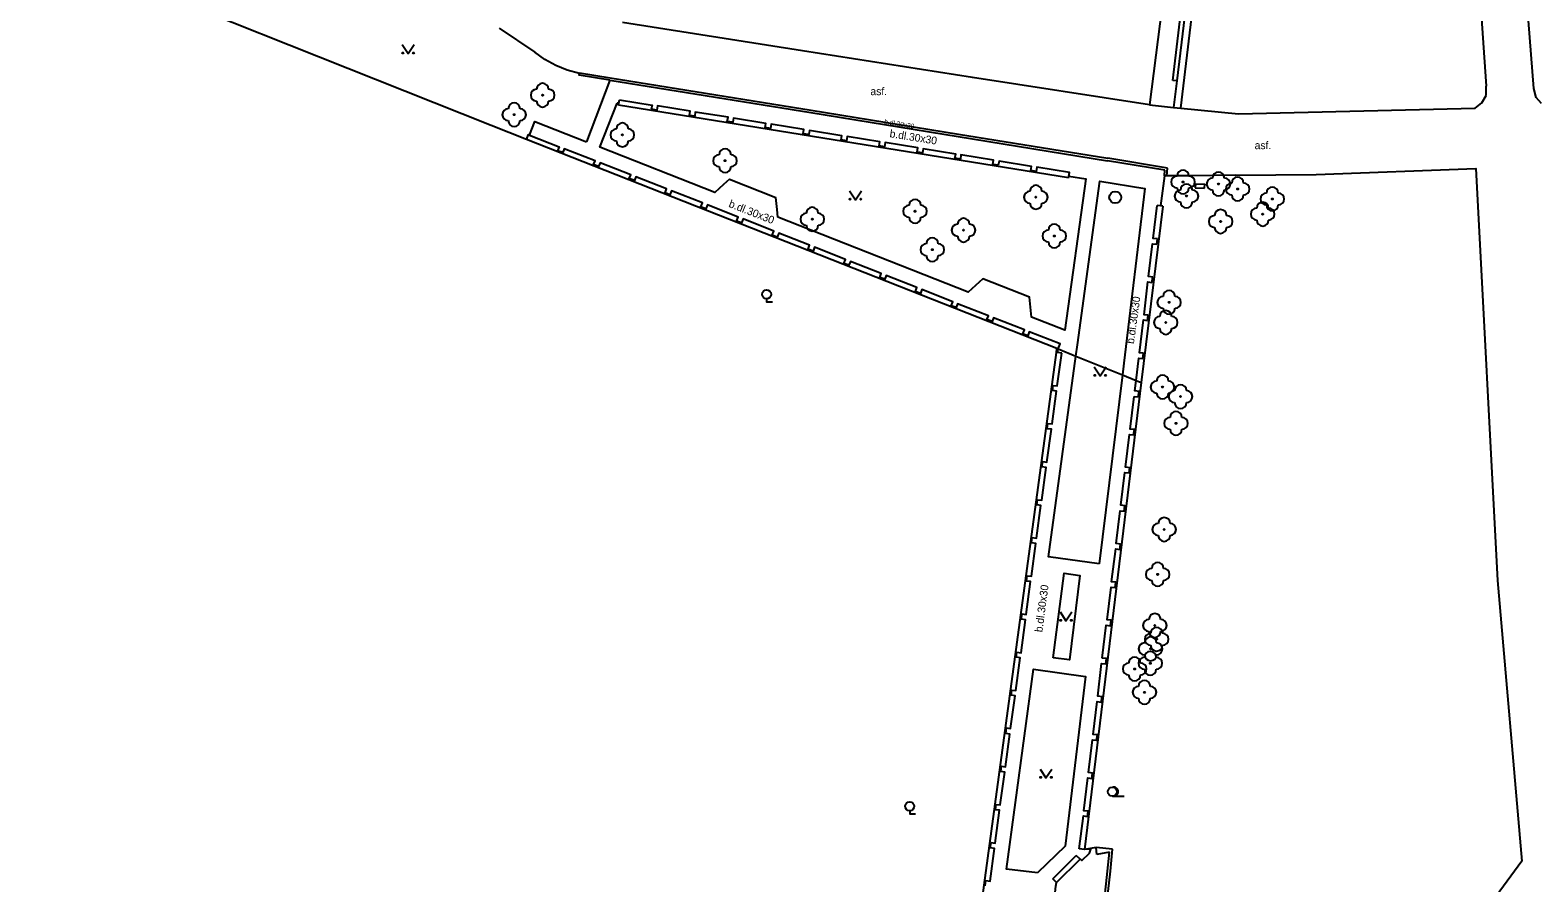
# Model space of a CAD drawing. Extents: x -599951 to -598963, y -1164095 to -1162939.
# Drawn here: x -599758.4 to -599631.7, y -1163447.8 to -1163376.2 of the extents above; entities that cross this region are included whole.
import ezdxf

# ---------------------------------------------------------------- set-up
doc = ezdxf.new("R2010")
doc.units = 0
for name, color, linetype in [('Level 1', 7, 'Continuous'), ('Level 11', 7, 'Continuous'), ('Level 22', 7, 'Continuous'), ('Level 24', 7, 'Continuous'), ('Level 27', 7, 'Continuous'), ('Level 36', 7, 'Continuous'), ('Level 40', 7, 'Continuous'), ('Level 51', 7, 'Continuous'), ('Level 54', 7, 'Continuous'), ('Level 7', 7, 'Continuous')]:
    doc.layers.add(name, color=color, linetype=linetype)

msp = doc.modelspace()

# ---------------------------------------------------------------- linework, layer by layer
at = {"layer": 'Level 1'}
for points in [[(-599672.12, -1163402.92), (-599672.03, -1163402.96), (-599670.53, -1163403.56)], [(-599670.53, -1163403.56), (-599666.62, -1163405.15)], [(-599666.62, -1163405.15), (-599665.46, -1163405.62)], [(-599665.46, -1163405.62), (-599665.03, -1163405.79)]]:
    msp.add_lwpolyline(points, dxfattribs=at)
at = {"layer": 'Level 11'}
for points in [[(-599664.35, -1163382.45), (-599679.22, -1163380.15), (-599693.5, -1163377.9), (-599708.64, -1163375.52)], [(-599712.27, -1163379.81), (-599713.28, -1163379.53), (-599714.25, -1163379.14), (-599715.17, -1163378.63), (-599716.02, -1163378.02)], [(-599709.72, -1163380.37), (-599712.29, -1163379.95), (-599712.27, -1163379.81), (-599712.26, -1163379.75)], [(-599712.26, -1163379.75), (-599709.69, -1163380.17), (-599692.77, -1163382.9), (-599680.39, -1163384.9), (-599667.84, -1163386.94)], [(-599709.72, -1163380.37), (-599711.68, -1163385.56)], [(-599709.72, -1163380.37), (-599692.8, -1163383.1), (-599680.42, -1163385.1)], [(-599699.64, -1163388.69), (-599700.14, -1163389.14), (-599700.89, -1163389.81), (-599710.56, -1163386), (-599709.1, -1163382.29)], [(-599708.95, -1163382.31), (-599709.1, -1163382.29)], [(-599708.97, -1163382.46), (-599708.95, -1163382.31), (-599708.9, -1163382.02)], [(-599708.9, -1163382.02), (-599706.16, -1163382.47), (-599706.22, -1163382.82)], [(-599664.35, -1163382.45), (-599662.32, -1163382.66), (-599661.7, -1163382.72), (-599656.85, -1163383.21), (-599636.97, -1163382.71)], [(-599671.14, -1163388.59), (-599671.11, -1163388.45), (-599671.06, -1163388.14), (-599673.8, -1163387.69), (-599673.86, -1163388.04), (-599674.31, -1163387.97), (-599674.25, -1163387.62), (-599676.99, -1163387.17), (-599677.05, -1163387.52), (-599677.5, -1163387.45), (-599677.44, -1163387.1), (-599680.19, -1163386.66), (-599680.24, -1163387.01), (-599680.69, -1163386.94), (-599680.63, -1163386.59), (-599683.37, -1163386.14), (-599683.43, -1163386.49), (-599683.88, -1163386.42), (-599683.82, -1163386.07), (-599686.56, -1163385.62), (-599686.62, -1163385.97), (-599687.06, -1163385.9), (-599687, -1163385.55), (-599689.75, -1163385.11), (-599689.8, -1163385.46), (-599690.25, -1163385.39), (-599690.19, -1163385.04), (-599692.93, -1163384.59), (-599692.99, -1163384.94), (-599693.45, -1163384.87), (-599693.39, -1163384.52), (-599696.14, -1163384.08), (-599696.19, -1163384.43), (-599696.64, -1163384.36), (-599696.58, -1163384.01), (-599699.32, -1163383.56), (-599699.38, -1163383.91), (-599699.83, -1163383.84), (-599699.77, -1163383.49), (-599702.52, -1163383.05), (-599702.57, -1163383.4), (-599703.02, -1163383.33), (-599702.96, -1163382.98), (-599705.71, -1163382.54), (-599705.76, -1163382.89), (-599706.22, -1163382.82)], [(-599716.71, -1163385.37), (-599716.54, -1163384.95), (-599716.46, -1163384.98), (-599713.97, -1163385.97), (-599714.1, -1163386.3)], [(-599716.46, -1163384.98), (-599716, -1163383.85), (-599711.68, -1163385.56)], [(-599672.03, -1163402.96), (-599671.86, -1163402.54), (-599674.45, -1163401.52), (-599674.58, -1163401.85), (-599674.99, -1163401.69), (-599674.86, -1163401.36), (-599677.45, -1163400.34), (-599677.57, -1163400.67), (-599678.01, -1163400.5), (-599677.88, -1163400.17), (-599680.47, -1163399.16), (-599680.6, -1163399.49), (-599681.01, -1163399.33), (-599680.88, -1163399), (-599683.47, -1163397.98), (-599683.59, -1163398.3), (-599684.02, -1163398.14), (-599683.89, -1163397.81), (-599686.47, -1163396.78), (-599686.6, -1163397.11), (-599687.02, -1163396.95), (-599686.89, -1163396.62), (-599689.48, -1163395.61), (-599689.61, -1163395.93), (-599690.03, -1163395.77), (-599689.9, -1163395.44), (-599692.49, -1163394.42), (-599692.61, -1163394.74), (-599693.04, -1163394.58), (-599692.91, -1163394.25), (-599695.5, -1163393.24), (-599695.63, -1163393.56), (-599696.05, -1163393.4), (-599695.92, -1163393.07), (-599698.5, -1163392.04), (-599698.63, -1163392.37), (-599699.05, -1163392.21), (-599698.92, -1163391.88), (-599701.51, -1163390.86), (-599701.63, -1163391.18), (-599702.06, -1163391.02), (-599701.93, -1163390.69), (-599704.52, -1163389.67), (-599704.65, -1163390), (-599705.06, -1163389.84), (-599704.93, -1163389.51), (-599707.52, -1163388.49), (-599707.64, -1163388.81), (-599708.07, -1163388.65), (-599707.94, -1163388.32), (-599710.53, -1163387.31), (-599710.66, -1163387.63), (-599711.08, -1163387.47), (-599710.95, -1163387.14), (-599713.54, -1163386.14), (-599713.67, -1163386.46)], [(-599680.42, -1163385.1), (-599667.87, -1163387.14)], [(-599713.67, -1163386.46), (-599714.1, -1163386.3)], [(-599663.04, -1163387.93), (-599667.87, -1163387.14)], [(-599662.83, -1163387.76), (-599667.84, -1163386.94)], [(-599699.64, -1163388.69), (-599695.74, -1163390.24)], [(-599671.11, -1163388.45), (-599669.68, -1163388.66), (-599671.45, -1163401.4), (-599674.27, -1163400.29), (-599674.44, -1163398.61), (-599678.34, -1163397.07), (-599679.59, -1163398.19), (-599695.57, -1163391.9)], [(-599663.07, -1163388.42), (-599663.41, -1163390.94)], [(-599663.07, -1163388.42), (-599663.04, -1163387.93)], [(-599657.1, -1163388.37), (-599660.66, -1163388.41), (-599662.87, -1163388.42), (-599663.07, -1163388.42)], [(-599662.87, -1163388.42), (-599662.83, -1163387.76)], [(-599657.1, -1163388.37), (-599650.34, -1163388.29)], [(-599650.34, -1163388.29), (-599636.91, -1163387.79), (-599635.09, -1163422.43), (-599633.04, -1163446.02), (-599635.18, -1163448.96)], [(-599670.53, -1163403.56), (-599670.4, -1163402.61), (-599668.5, -1163388.85), (-599664.73, -1163389.47), (-599666.5, -1163404.17), (-599666.62, -1163405.15)], [(-599695.57, -1163391.9), (-599695.64, -1163391.23), (-599695.74, -1163390.24)], [(-599663.67, -1163393.72), (-599664.02, -1163393.68), (-599663.68, -1163390.91)], [(-599663.23, -1163390.96), (-599663.41, -1163390.94), (-599663.68, -1163390.91)], [(-599664.07, -1163396.92), (-599664.42, -1163396.88), (-599664.08, -1163394.12), (-599663.73, -1163394.16)], [(-599664.45, -1163400.13), (-599664.8, -1163400.09), (-599664.47, -1163397.33), (-599664.13, -1163397.37)], [(-599664.84, -1163403.33), (-599665.19, -1163403.29), (-599664.85, -1163400.53), (-599664.51, -1163400.57)], [(-599678.15, -1163448.1), (-599678.09, -1163447.66), (-599677.74, -1163447.71), (-599677.37, -1163444.95), (-599677.72, -1163444.9), (-599677.66, -1163444.46), (-599677.31, -1163444.51), (-599676.94, -1163441.75), (-599677.29, -1163441.7), (-599677.22, -1163441.25), (-599676.88, -1163441.29), (-599676.5, -1163438.54), (-599676.85, -1163438.49), (-599676.79, -1163438.05), (-599676.44, -1163438.1), (-599676.07, -1163435.34), (-599676.42, -1163435.29), (-599676.35, -1163434.83), (-599676.01, -1163434.87), (-599675.63, -1163432.12), (-599675.98, -1163432.07), (-599675.92, -1163431.65), (-599675.57, -1163431.69), (-599675.2, -1163428.94), (-599675.55, -1163428.89), (-599675.49, -1163428.45), (-599675.14, -1163428.5), (-599674.77, -1163425.74), (-599675.12, -1163425.69), (-599675.05, -1163425.24), (-599674.71, -1163425.28), (-599674.33, -1163422.53), (-599674.68, -1163422.48), (-599674.62, -1163422.03), (-599674.27, -1163422.08), (-599673.9, -1163419.32), (-599674.25, -1163419.27), (-599674.19, -1163418.83), (-599673.84, -1163418.87), (-599673.46, -1163416.12), (-599673.81, -1163416.07), (-599673.75, -1163415.64), (-599673.4, -1163415.69), (-599673.03, -1163412.93), (-599673.38, -1163412.88), (-599673.31, -1163412.43), (-599672.97, -1163412.47), (-599672.59, -1163409.72), (-599672.94, -1163409.67), (-599672.88, -1163409.23), (-599672.53, -1163409.27), (-599672.15, -1163406.52), (-599672.5, -1163406.47), (-599672.44, -1163406.03), (-599672.09, -1163406.08), (-599671.72, -1163403.32)], [(-599678.15, -1163448.1), (-599678.09, -1163447.66), (-599677.74, -1163447.71), (-599677.37, -1163444.95), (-599677.72, -1163444.9), (-599677.66, -1163444.46), (-599677.31, -1163444.51), (-599676.94, -1163441.75), (-599677.29, -1163441.7), (-599677.22, -1163441.25), (-599676.88, -1163441.29), (-599676.5, -1163438.54), (-599676.85, -1163438.49), (-599676.79, -1163438.05), (-599676.44, -1163438.1), (-599676.07, -1163435.34), (-599676.42, -1163435.29), (-599676.35, -1163434.83), (-599676.01, -1163434.87), (-599675.63, -1163432.12), (-599675.98, -1163432.07), (-599675.92, -1163431.65), (-599675.57, -1163431.69), (-599675.2, -1163428.94), (-599675.55, -1163428.89), (-599675.49, -1163428.45), (-599675.14, -1163428.5), (-599674.77, -1163425.74), (-599675.12, -1163425.69), (-599675.05, -1163425.24), (-599674.71, -1163425.28), (-599674.33, -1163422.53), (-599674.68, -1163422.48), (-599674.62, -1163422.03), (-599674.27, -1163422.08), (-599673.9, -1163419.32), (-599674.25, -1163419.27), (-599674.19, -1163418.83), (-599673.84, -1163418.87), (-599673.46, -1163416.12), (-599673.81, -1163416.07), (-599673.75, -1163415.64), (-599673.4, -1163415.69), (-599673.03, -1163412.93), (-599673.38, -1163412.88), (-599673.31, -1163412.43), (-599672.97, -1163412.47), (-599672.59, -1163409.72), (-599672.94, -1163409.67), (-599672.88, -1163409.23), (-599672.53, -1163409.27), (-599672.15, -1163406.52), (-599672.5, -1163406.47), (-599672.44, -1163406.03), (-599672.09, -1163406.08), (-599671.72, -1163403.32)], [(-599668.56, -1163421.02), (-599672.83, -1163420.43), (-599670.53, -1163403.56)], [(-599668.56, -1163421.02), (-599672.83, -1163420.43), (-599670.53, -1163403.56)], [(-599671.72, -1163403.32), (-599672.07, -1163403.27), (-599672.03, -1163402.96)], [(-599665.46, -1163405.62), (-599665.24, -1163403.74), (-599664.9, -1163403.78)], [(-599666.62, -1163405.15), (-599668.56, -1163421.02)], [(-599666.62, -1163405.15), (-599668.56, -1163421.02)], [(-599665.22, -1163406.54), (-599665.57, -1163406.5), (-599665.46, -1163405.62)], [(-599668.31, -1163428.95), (-599667.97, -1163426.19), (-599667.62, -1163426.23), (-599667.56, -1163425.78), (-599667.91, -1163425.74), (-599667.57, -1163422.98), (-599667.23, -1163423.02), (-599667.17, -1163422.58), (-599667.52, -1163422.54), (-599667.18, -1163419.78), (-599666.84, -1163419.82), (-599666.78, -1163419.37), (-599667.13, -1163419.33), (-599666.8, -1163416.57), (-599666.46, -1163416.61), (-599666.4, -1163416.15), (-599666.75, -1163416.11), (-599666.41, -1163413.35), (-599666.06, -1163413.39), (-599666, -1163412.95), (-599666.35, -1163412.91), (-599666.01, -1163410.15), (-599665.67, -1163410.19), (-599665.61, -1163409.75), (-599665.96, -1163409.71), (-599665.62, -1163406.95)], [(-599665.62, -1163406.95), (-599665.28, -1163406.99)], [(-599672.45, -1163428.92), (-599671.5, -1163421.82), (-599670.19, -1163422), (-599671.05, -1163429.11), (-599672.45, -1163428.92)], [(-599670.24, -1163444.99), (-599669.9, -1163442.23), (-599669.56, -1163442.27), (-599669.5, -1163441.83), (-599669.85, -1163441.79), (-599669.52, -1163439.03), (-599669.18, -1163439.07), (-599669.12, -1163438.62), (-599669.47, -1163438.58), (-599669.13, -1163435.82), (-599668.78, -1163435.86), (-599668.72, -1163435.41), (-599669.07, -1163435.37), (-599668.73, -1163432.61), (-599668.39, -1163432.65), (-599668.33, -1163432.2), (-599668.68, -1163432.16), (-599668.36, -1163429.4), (-599668.01, -1163429.44), (-599667.96, -1163428.99), (-599668.31, -1163428.95)], [(-599673.74, -1163447.02), (-599676.37, -1163446.69), (-599674.1, -1163429.9), (-599669.71, -1163430.5), (-599671.43, -1163444.77), (-599673.74, -1163447.02)], [(-599673.74, -1163447.02), (-599676.37, -1163446.69), (-599674.1, -1163429.9), (-599669.71, -1163430.5), (-599671.43, -1163444.77), (-599673.74, -1163447.02)], [(-599672.47, -1163447.5), (-599670.49, -1163445.55)], [(-599670.17, -1163445.87), (-599670.49, -1163445.55)], [(-599669.79, -1163445.04), (-599670.24, -1163444.99)], [(-599672.15, -1163447.82), (-599672.47, -1163447.5)]]:
    msp.add_lwpolyline(points, dxfattribs=at)
at = {"layer": 'Level 22'}
for centre in [(-599715.36, -1163381.63), (-599717.75, -1163383.27), (-599708.65, -1163384.97), (-599700.02, -1163387.14), (-599661.52, -1163388.93), (-599661.23, -1163390.11), (-599658.54, -1163389.1), (-599656.93, -1163389.52), (-599684.05, -1163391.39), (-599673.89, -1163390.21), (-599654.01, -1163390.36), (-599692.69, -1163392.06), (-599658.36, -1163392.25), (-599654.82, -1163391.63), (-599679.97, -1163392.98), (-599672.34, -1163393.47), (-599682.6, -1163394.62), (-599662.69, -1163399.05), (-599662.97, -1163400.74), (-599663.24, -1163406.17), (-599661.73, -1163406.97), (-599662.11, -1163409.22), (-599663.1, -1163418.14), (-599663.65, -1163421.92), (-599663.89, -1163426.21), (-599663.74, -1163427.37), (-599664.27, -1163429.39), (-599664.25, -1163428.18), (-599665.59, -1163429.87), (-599664.76, -1163431.83)]:
    msp.add_circle(centre, 0.05, dxfattribs=at)
for centre, start, end in [((-599715.86, -1163381.63), 90, 270), ((-599715.36, -1163381.13), 0, 180), ((-599714.86, -1163381.63), 270, 90), ((-599717.75, -1163382.77), 0, 180), ((-599715.36, -1163382.13), 180, 0), ((-599718.25, -1163383.27), 90, 270), ((-599717.25, -1163383.27), 270, 90), ((-599717.75, -1163383.77), 180, 0), ((-599709.15, -1163384.97), 90, 270), ((-599708.65, -1163384.47), 0, 180), ((-599708.15, -1163384.97), 270, 90), ((-599708.65, -1163385.47), 180, 0), ((-599700.02, -1163386.64), 0, 180), ((-599700.52, -1163387.14), 90, 270), ((-599699.52, -1163387.14), 270, 90), ((-599700.02, -1163387.64), 180, 0), ((-599662.02, -1163388.93), 90, 270), ((-599661.52, -1163388.43), 0, 180), ((-599661.02, -1163388.93), 270, 90), ((-599659.04, -1163389.1), 90, 270), ((-599658.54, -1163388.6), 0, 180), ((-599658.04, -1163389.1), 270, 90), ((-599656.93, -1163389.02), 0, 180), ((-599674.39, -1163390.21), 90, 270), ((-599673.89, -1163389.71), 0, 180), ((-599673.39, -1163390.21), 270, 90), ((-599661.73, -1163390.11), 90, 270), ((-599661.52, -1163389.43), 180, 0), ((-599661.23, -1163389.61), 0, 180), ((-599660.73, -1163390.11), 270, 90), ((-599658.54, -1163389.6), 180, 0), ((-599657.43, -1163389.52), 90, 270), ((-599656.93, -1163390.02), 180, 0), ((-599656.43, -1163389.52), 270, 90), ((-599654.51, -1163390.36), 90, 270), ((-599654.01, -1163389.86), 0, 180), ((-599653.51, -1163390.36), 270, 90), ((-599692.69, -1163391.56), 0, 180), ((-599684.55, -1163391.39), 90, 270), ((-599684.05, -1163390.89), 0, 180), ((-599683.55, -1163391.39), 270, 90), ((-599673.89, -1163390.71), 180, 0), ((-599661.23, -1163390.61), 180, 0), ((-599658.36, -1163391.75), 0, 180), ((-599655.32, -1163391.63), 90, 270), ((-599654.82, -1163391.13), 0, 180), ((-599654.01, -1163390.86), 180, 0), ((-599654.32, -1163391.63), 270, 90), ((-599693.19, -1163392.06), 90, 270), ((-599692.69, -1163392.56), 180, 0), ((-599692.19, -1163392.06), 270, 90), ((-599684.05, -1163391.89), 180, 0), ((-599680.47, -1163392.98), 90, 270), ((-599679.97, -1163392.48), 0, 180), ((-599679.47, -1163392.98), 270, 90), ((-599672.34, -1163392.97), 0, 180), ((-599658.86, -1163392.25), 90, 270), ((-599657.86, -1163392.25), 270, 90), ((-599654.82, -1163392.13), 180, 0), ((-599682.6, -1163394.12), 0, 180), ((-599679.97, -1163393.48), 180, 0), ((-599672.84, -1163393.47), 90, 270), ((-599671.84, -1163393.47), 270, 90), ((-599658.36, -1163392.75), 180, 0), ((-599683.1, -1163394.62), 90, 270), ((-599682.6, -1163395.12), 180, 0), ((-599682.1, -1163394.62), 270, 90), ((-599672.34, -1163393.97), 180, 0), ((-599663.19, -1163399.05), 90, 270), ((-599662.69, -1163398.55), 0, 180), ((-599662.19, -1163399.05), 270, 90), ((-599662.97, -1163400.24), 0, 180), ((-599662.69, -1163399.55), 180, 0), ((-599663.47, -1163400.74), 90, 270), ((-599662.97, -1163401.24), 180, 0), ((-599662.47, -1163400.74), 270, 90), ((-599663.24, -1163405.67), 0, 180), ((-599663.74, -1163406.17), 90, 270), ((-599662.74, -1163406.17), 270, 90), ((-599662.23, -1163406.97), 90, 270), ((-599661.73, -1163406.47), 0, 180), ((-599661.23, -1163406.97), 270, 90), ((-599663.24, -1163406.67), 180, 0), ((-599661.73, -1163407.47), 180, 0), ((-599662.61, -1163409.22), 90, 270), ((-599662.11, -1163408.72), 0, 180), ((-599661.61, -1163409.22), 270, 90), ((-599662.11, -1163409.72), 180, 0), ((-599663.6, -1163418.14), 90, 270), ((-599663.1, -1163417.64), 0, 180), ((-599662.6, -1163418.14), 270, 90), ((-599663.1, -1163418.64), 180, 0), ((-599664.15, -1163421.92), 90, 270), ((-599663.65, -1163421.42), 0, 180), ((-599663.15, -1163421.92), 270, 90), ((-599663.65, -1163422.42), 180, 0), ((-599663.89, -1163425.71), 0, 180), ((-599664.39, -1163426.21), 90, 270), ((-599663.89, -1163426.71), 180, 0), ((-599663.74, -1163426.87), 0, 180), ((-599663.39, -1163426.21), 270, 90), ((-599664.75, -1163428.18), 90, 270), ((-599664.25, -1163427.68), 0, 180), ((-599664.24, -1163427.37), 90, 270), ((-599663.74, -1163427.87), 180, 0), ((-599663.75, -1163428.18), 270, 90), ((-599663.24, -1163427.37), 270, 90), ((-599666.09, -1163429.87), 90, 270), ((-599665.59, -1163429.37), 0, 180), ((-599664.77, -1163429.39), 90, 270), ((-599665.09, -1163429.87), 270, 90), ((-599664.27, -1163428.89), 0, 180), ((-599664.25, -1163428.68), 180, 0), ((-599663.77, -1163429.39), 270, 90), ((-599665.59, -1163430.37), 180, 0), ((-599664.27, -1163429.89), 180, 0), ((-599665.26, -1163431.83), 90, 270), ((-599664.76, -1163431.33), 0, 180), ((-599664.26, -1163431.83), 270, 90), ((-599664.76, -1163432.33), 180, 0)]:
    msp.add_arc(centre, 0.5, start, end, dxfattribs=at)
at = {"layer": 'Level 24'}
for points in [[(-599660.48, -1163389.08), (-599660.49, -1163389.42)], [(-599660.49, -1163389.42), (-599659.72, -1163389.45)], [(-599660.48, -1163389.08), (-599659.7, -1163389.11)], [(-599659.72, -1163389.45), (-599659.7, -1163389.11)]]:
    msp.add_lwpolyline(points, dxfattribs=at)
at = {"layer": 'Level 27'}
msp.add_circle((-599667.22, -1163390.22), 0.5, dxfattribs=at)
at = {"layer": 'Level 36'}
msp.add_line((-599667.46, -1163440.55), (-599666.46, -1163440.55), dxfattribs=at)
for points in [[(-599727.16, -1163377.38), (-599726.66, -1163378.13), (-599726.16, -1163377.38)], [(-599689.56, -1163389.67), (-599689.06, -1163390.42), (-599688.56, -1163389.67)], [(-599696.53, -1163398.75), (-599696.53, -1163399), (-599696.03, -1163399)], [(-599668.99, -1163404.48), (-599668.49, -1163405.23), (-599667.99, -1163404.48)], [(-599671.86, -1163425.08), (-599671.36, -1163425.83), (-599670.86, -1163425.08)], [(-599673.54, -1163438.28), (-599673.04, -1163439.03), (-599672.54, -1163438.28)], [(-599684.5, -1163441.79), (-599684.5, -1163442.04), (-599684, -1163442.04)]]:
    msp.add_lwpolyline(points, dxfattribs=at)
for centre, radius in [((-599727.11, -1163378.08), 0.05), ((-599726.21, -1163378.08), 0.05), ((-599689.51, -1163390.37), 0.05), ((-599688.61, -1163390.37), 0.05), ((-599696.53, -1163398.38), 0.375), ((-599668.94, -1163405.18), 0.05), ((-599668.04, -1163405.18), 0.05), ((-599671.81, -1163425.78), 0.05), ((-599670.91, -1163425.78), 0.05), ((-599673.49, -1163438.98), 0.05), ((-599672.59, -1163438.98), 0.05), ((-599667.46, -1163440.18), 0.375), ((-599684.5, -1163441.41), 0.375)]:
    msp.add_circle(centre, radius, dxfattribs=at)
msp.add_arc((-599667.34, -1163440.18), 0.375, 260.4059, 99.5941, dxfattribs=at)
at = {"layer": 'Level 51'}
for points in [[(-599656.81, -1163336.94), (-599662.04, -1163380.42)], [(-599662.04, -1163380.42), (-599662.32, -1163382.66)], [(-599669.9, -1163465.98), (-599667.7, -1163445.28)], [(-599667.7, -1163445.28), (-599668.77, -1163445.48)]]:
    msp.add_lwpolyline(points, dxfattribs=at)
at = {"layer": 'Level 54'}
for points in [[(-599658.56, -1163337.15), (-599664.35, -1163382.45)], [(-599662.37, -1163380.4), (-599657.23, -1163336.96)], [(-599661.7, -1163382.72), (-599658.24, -1163353.62)], [(-599637.86, -1163354.53), (-599636.04, -1163380.87)], [(-599632.03, -1163381.07), (-599634.09, -1163354.6)], [(-599719.01, -1163376.01), (-599716.02, -1163378.02)], [(-599662.04, -1163380.42), (-599662.37, -1163380.4)], [(-599636.04, -1163381.65), (-599636.04, -1163380.87)], [(-599631.84, -1163381.84), (-599632.03, -1163381.07)], [(-599636.97, -1163382.71), (-599636.4, -1163382.28)], [(-599636.4, -1163382.28), (-599636.04, -1163381.65)], [(-599631.39, -1163382.32), (-599631.84, -1163381.84)]]:
    msp.add_lwpolyline(points, dxfattribs=at)
at = {"layer": 'Level 7'}
for points in [[(-599719.68, -1163384.18), (-599758.44, -1163368.75)], [(-599671.14, -1163388.59), (-599708.97, -1163382.46)], [(-599716.71, -1163385.37), (-599719.68, -1163384.18)], [(-599672.12, -1163402.92), (-599716.71, -1163385.37)], [(-599663.23, -1163390.96), (-599665.03, -1163405.79), (-599669.79, -1163445.04)], [(-599663.73, -1163394.16), (-599663.67, -1163393.72)], [(-599664.13, -1163397.37), (-599664.07, -1163396.92)], [(-599664.51, -1163400.57), (-599664.45, -1163400.13)], [(-599682.16, -1163476.95), (-599672.17, -1163403.26), (-599672.12, -1163402.92)], [(-599682.16, -1163476.95), (-599672.17, -1163403.26), (-599672.12, -1163402.92)], [(-599664.9, -1163403.78), (-599664.84, -1163403.33)], [(-599665.28, -1163406.99), (-599665.22, -1163406.54)], [(-599673.95, -1163468.15), (-599673.94, -1163465.38), (-599673.9, -1163464.86), (-599673.62, -1163462.09), (-599673.57, -1163461.65), (-599673.28, -1163458.88), (-599672.99, -1163458.83), (-599672.61, -1163454.09), (-599672.8, -1163454.11), (-599672.52, -1163451.35), (-599672.48, -1163450.89), (-599672.2, -1163448.13), (-599672.15, -1163447.82), (-599670.17, -1163445.87), (-599670.03, -1163445.98), (-599669.39, -1163445.36), (-599669.26, -1163445.02), (-599669.79, -1163445.04)], [(-599668.83, -1163444.87), (-599669.79, -1163445.04)], [(-599667.44, -1163445.01), (-599668.83, -1163444.87)], [(-599668.77, -1163445.48), (-599668.83, -1163444.87)], [(-599668.34, -1163453.84), (-599668.17, -1163452.2), (-599667.9, -1163449.53), (-599667.8, -1163448.57), (-599667.62, -1163446.88), (-599667.44, -1163445.01)]]:
    msp.add_lwpolyline(points, dxfattribs=at)

# ---------------------------------------------------------------- texts
at = {"layer": 'Level 40'}
for p in [(-599687.8, -1163381.63), (-599655.5, -1163386.17)]:
    msp.add_text('asf.', height=0.65, dxfattribs=at).set_placement(p)
for s, height, rotation, p in [('b.dl.20x20', 0.4, 350.7673, (-599686.66, -1163384.04)), ('b.dl.30x30', 0.65, 350.9167, (-599686.22, -1163385.16)), ('b.dl.30x30', 0.65, 338.5146, (-599699.77, -1163391.01)), ('b.dl.30x30', 0.65, 82.1382, (-599665.65, -1163402.57)), ('b.dl.30x30', 0.65, 82.3789, (-599673.35, -1163426.81))]:
    msp.add_text(s, height=height, rotation=rotation, dxfattribs=at).set_placement(p)

doc.saveas('drawing.dxf')
